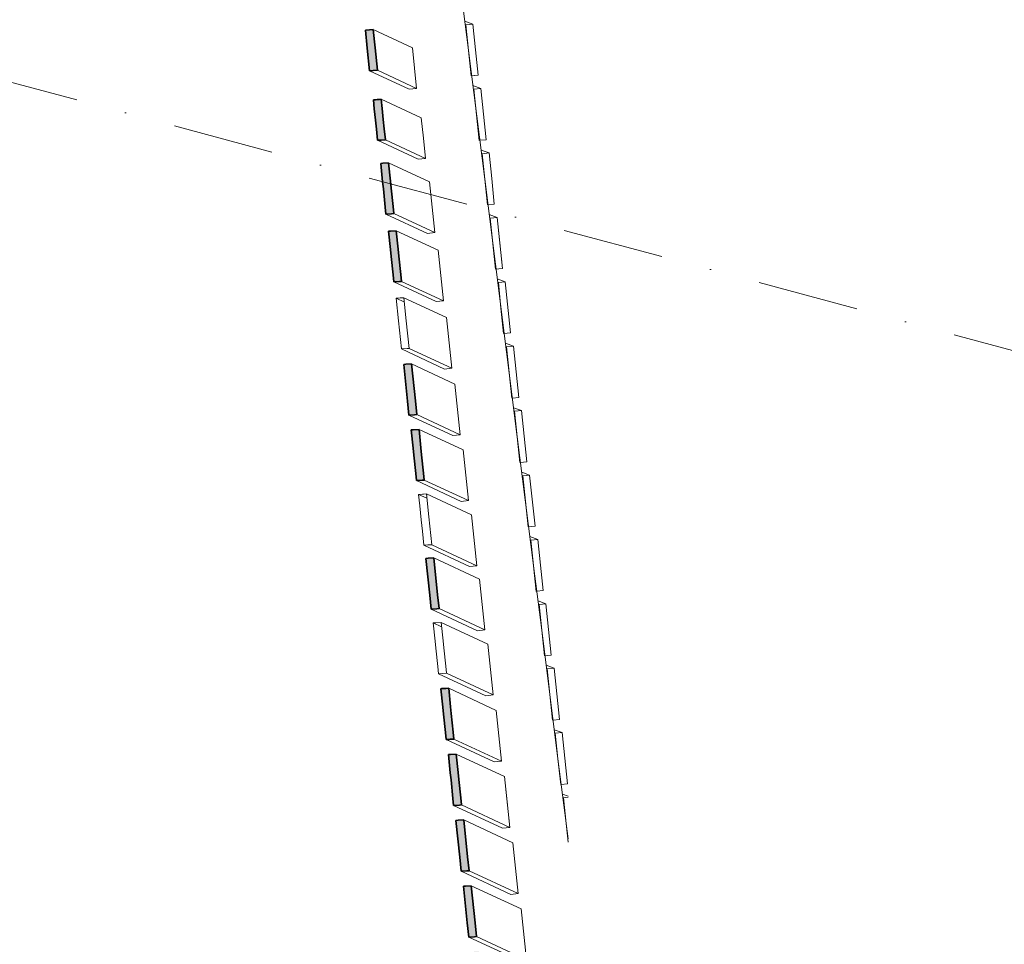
# Model space of a CAD drawing. Header units: millimetres. Extents: x -2530 to 151695, y -8763 to 71774.
# Tile 276 of 295: x 143888 to 147791, y 22930 to 26596. Entities that reach past the tile are written whole.
import ezdxf

# ---------------------------------------------------------------- set-up
doc = ezdxf.new("R2010")
doc.units = ezdxf.units.MM
doc.linetypes.add('RR_Level', pattern=[800, 400, -200, 0, -200])
for name, color, linetype, lineweight in [('A-FLOR-____-OTLN', 192, 'Continuous', 18), ('A-WALL-____-MCUT', 113, 'Continuous', 35), ('A-WALL-____-OTLN', 113, 'Continuous', 18), ('S-GRID-____-OTLN', 1, 'Continuous', 9)]:
    doc.layers.add(name, color=color, linetype=linetype, lineweight=lineweight)

# ---------------------------------------------------------------- blocks, each defined once
blk = doc.blocks.new('027_Gilde - ATC_FacadeModel_rvt-1-plot_V2 Copy 1')
at = {"layer": 'A-WALL-____-MCUT', "lineweight": 18}
h = blk.add_hatch(color=47, dxfattribs=at)
h.paths.add_polyline_path([(141084.5, 18458.2), (141200.4, 18489.2), (141192.6, 18518.2), (141076.7, 18487.1), (141082.4, 18466.2)])
h.paths.add_polyline_path([(141434.7, 18552), (141550.6, 18583.1), (141542.8, 18612), (141426.9, 18581), (141432.5, 18560)])
h.paths.add_polyline_path([(141768, 18641.3), (141883.9, 18672.4), (141876.2, 18701.3), (141760.3, 18670.3), (141765.9, 18649.3)])
h.paths.add_polyline_path([(142068, 18721.7), (142222.5, 18763.1), (142214.7, 18792.1), (142060.2, 18750.7), (142065.8, 18729.7)])
h.paths.add_polyline_path([(142373.7, 18803.6), (142528.3, 18845), (142520.5, 18874), (142366, 18832.6), (142372, 18809.9)])
h.paths.add_polyline_path([(142666, 18881.9), (142820.5, 18923.3), (142812.7, 18952.3), (142658.2, 18910.9), (142663.8, 18889.9)])
h.paths.add_polyline_path([(142944, 18956.4), (143098.5, 18997.8), (143090.7, 19026.8), (142936.2, 18985.4), (142941.8, 18964.4)])
h.paths.add_polyline_path([(143187.1, 19021.6), (143380.3, 19073.3), (143372.5, 19102.3), (143179.3, 19050.5), (143185.2, 19028.7)])
h.paths.add_polyline_path([(143432.4, 19087.3), (143625.6, 19139), (143617.8, 19168), (143451.4, 19123.4), (143451.4, 19123.4), (143424.6, 19116.3), (143430.5, 19094.4)])
h.paths.add_polyline_path([(143657, 19147.5), (143850.2, 19199.2), (143842.4, 19228.2), (143649.2, 19176.4), (143655.1, 19154.6)])
h.paths.add_polyline_path([(143888.1, 19209.4), (144081.3, 19261.1), (144073.5, 19290.1), (143880.3, 19238.4), (143887.9, 19209.8)])
h.paths.add_polyline_path([(144395.7, 19345.4), (144588.8, 19397.1), (144581.1, 19426.1), (144387.9, 19374.4), (144395.3, 19346.6)])
h.paths.add_polyline_path([(144651.6, 19410.6), (144842.2, 19471.2), (144833.3, 19499.1), (144642.6, 19439.2), (144651.3, 19411.4)])
h.paths.add_polyline_path([(144908.1, 19482), (145089.4, 19566.3), (145076.8, 19593.5), (144895.4, 19509.2), (144904.6, 19489.5)])
h.paths.add_polyline_path([(144998.7, 19539.8), (144986.1, 19551.4), (144986.1, 19551.4)])
h.paths.add_polyline_path([(145383.7, 19716.5), (145513.4, 19868.8), (145490.4, 19888.4), (145360.7, 19736.1), (145382.1, 19717.8)])
h.paths.add_polyline_path([(145574.9, 19898.8), (145665.8, 20077.2), (145639.6, 20088.6), (145548, 19913.1), (145573.6, 19899.4)])
h.paths.add_polyline_path([(145885.5, 20606), (145899.5, 20807.4), (145868.9, 20809.9), (145856.2, 20609.4), (145877, 20607)])
h.paths.add_polyline_path([(145915.4, 20868.4), (145911.4, 21071), (145879.8, 21071.9), (145883.7, 20869.5), (145914.3, 20868.5)])
h.paths.add_polyline_path([(145847.3, 21392.6), (145878.8, 21394.1), (145857.7, 21596.4), (145826.1, 21594.8), (145847.2, 21392.7)])
h.paths.add_polyline_path([(145817.4, 21653.7), (145848.7, 21656.6), (145827.7, 21857.4), (145796.3, 21855.8), (145817.4, 21653.7)])
h.paths.add_polyline_path([(145757.6, 22175.7), (145788.8, 22178.8), (145767.9, 22379.4), (145736.5, 22377.7), (145757.6, 22175.8)])
h.paths.add_polyline_path([(145727.7, 22436.8), (145759.1, 22438.5), (145738, 22640.4), (145706.7, 22638.7), (145727.6, 22437.5)])
h.paths.add_polyline_path([(145697.9, 22697.8), (145729.1, 22699.6), (145708.1, 22901.4), (145676.8, 22899.6), (145697.9, 22697.8)])
h.paths.add_polyline_path([(145668, 22958.9), (145699.2, 22960.6), (145678.1, 23162.3), (145646.9, 23160.5), (145668, 22958.9)])
h.paths.add_polyline_path([(145638.1, 23219.9), (145669.3, 23221.7), (145648.2, 23423.3), (145617, 23421.5), (145638.1, 23219.9)])
h.paths.add_polyline_path([(145608.2, 23480.9), (145639.4, 23482.8), (145618.3, 23684.3), (145587.2, 23682.5), (145608.2, 23481)])
h.paths.add_polyline_path([(145578.3, 23742), (145609.4, 23743.9), (145588.4, 23945.3), (145557.3, 23943.4), (145578.3, 23742.7)])
h.paths.add_polyline_path([(145519.1, 24259), (145550.2, 24261), (145529.2, 24462.3), (145498.1, 24460.3), (145519.1, 24259)])
h.paths.add_polyline_path([(145460.8, 24768.6), (145491.8, 24770.7), (145470.8, 24971.8), (145439.8, 24969.8), (145460.8, 24768.6)])
h.paths.add_polyline_path([(145431.1, 25028), (145462, 25030.1), (145441, 25231.2), (145410.1, 25229.1), (145431, 25029.6)])
h.paths.add_polyline_path([(145370.7, 25556.2), (145401.5, 25558.4), (145380.5, 25759.3), (145349.7, 25757.1), (145370.5, 25557.8)])
h.paths.add_polyline_path([(145339.9, 25825.1), (145370.7, 25827.3), (145349.7, 26028.2), (145318.9, 26026), (145339.7, 25826.7)])
h.paths.add_polyline_path([(145306.6, 26117.6), (145337.4, 26119.8), (145320.6, 26280.5), (145289.8, 26278.2), (145306.6, 26117.6)])
h.paths.add_polyline_path([(145275, 26393.6), (145305.7, 26395.9), (145289, 26556.4), (145258.3, 26554.1), (145274.9, 26394.6)])
h.paths.add_polyline_path([(145210.5, 26957), (145241.2, 26959.4), (145224.4, 27119.8), (145193.8, 27117.4), (145210.4, 26958.7)])
h.paths.add_polyline_path([(145177.6, 27244.6), (145208.2, 27247), (145191.5, 27407.3), (145160.9, 27404.9), (145177.5, 27245.4)])
h.paths.add_polyline_path([(145144.2, 27536.2), (145174.8, 27538.6), (145158, 27698.9), (145127.5, 27696.4), (145144.1, 27537.9)])
h.paths.add_polyline_path([(145076.1, 28131.5), (145106.6, 28134), (145089.8, 28294.2), (145059.4, 28291.7), (145075.9, 28133.3)])
h.paths.add_polyline_path([(145004, 28762.7), (145034.3, 28766.5), (145021.9, 28885.3), (144991.5, 28882.7), (145004, 28763.4)])
h.paths.add_polyline_path([(144968.4, 29073.9), (144998.8, 29076.5), (144986.3, 29196.5), (144955.9, 29193.9), (144968.4, 29073.9)])
h.paths.add_polyline_path([(144896, 29706.4), (144926.3, 29709.1), (144913.8, 29829), (144883.5, 29826.4), (144896, 29706.4)])
h.paths.add_polyline_path([(144859.4, 30026.8), (144889.6, 30029.5), (144875.1, 30149.2), (144846.8, 30146.7), (144859.4, 30026.8)])
h.paths.add_polyline_path([(144822.4, 30349.2), (144852.7, 30351.9), (144840.2, 30471.8), (144809.9, 30469), (144822.4, 30349.2)])
h.paths.add_polyline_path([(144600.5, 32288.6), (144630.5, 32291.5), (144618, 32411.1), (144588, 32408.2), (144600.3, 32289.9)])
h.paths.add_polyline_path([(144564.2, 32605.7), (144594.2, 32608.6), (144581.7, 32728.2), (144551.7, 32725.3), (144564.2, 32605.7)])
h.paths.add_polyline_path([(144492.8, 33228.9), (144522.8, 33231.9), (144510.3, 33351.4), (144480.3, 33348.5), (144492.8, 33228.9)])
h.paths.add_polyline_path([(144325.7, 34687), (144355.7, 34690), (144339, 34849.3), (144309.1, 34846.3), (144325.7, 34687)])
h.paths.add_polyline_path([(144293.6, 34967.8), (144323.5, 34970.9), (144306.8, 35130.1), (144276.9, 35127.1), (144293.3, 34970)])
h.paths.add_polyline_path([(144262, 35243.9), (144291.9, 35247), (144274.3, 35406.1), (144245.3, 35403.2), (144261.8, 35245.3)])
h.paths.add_polyline_path([(144142.8, 36283.1), (144172.7, 36286.2), (144150.9, 36485.1), (144122, 36482.1), (144142.7, 36283.8)])
h.paths.add_polyline_path([(144054.6, 37054), (144084.4, 37057.1), (144063.7, 37256.1), (144033.8, 37253), (144054.3, 37056.3)])
h.paths.add_polyline_path([(143953.4, 38211.2), (143953.4, 38211.2), (143949.3, 38227)])
h.paths.add_polyline_path([(143935.1, 38098), (143964.9, 38101.2), (143943.4, 38300), (143914.3, 38297), (143934.9, 38099.4)])
h.paths.add_polyline_path([(143887.5, 38621.3), (143905.2, 38623.2), (143884.4, 38822.1), (143854.6, 38818.9), (143873.8, 38650), (143887.5, 38649.1), (143887.5, 38622.3)])
at = {"layer": 'A-FLOR-____-OTLN', "color": 90}
for p, q in [((145666.6, 26474.6), (145634.4, 26729.5)), ((145731.2, 25963.5), (145666.7, 26474.1)), ((145860.4, 24941.8), (145731.3, 25963.3)), ((145925, 24431.3), (145860.4, 24941.8)), ((145957.3, 24175.8), (145925, 24431)), ((146021.8, 23665.2), (145957.3, 24175.7)), ((146054.1, 23410.1), (146021.8, 23664.9)), ((146062, 23347.7), (146054.1, 23409.5))]:
    blk.add_line(p, q, dxfattribs=at)
at = {"layer": 'A-WALL-____-MCUT', "color": 130}
for p, q in [((145258.3, 26554.1), (145275.1, 26555.4)), ((145265.7, 26482.4), (145258.3, 26554.1)), ((145275.1, 26555.4), (145289, 26556.4)), ((145289, 26556.4), (145296.5, 26483.8)), ((145275, 26393.6), (145265.7, 26482.4)), ((145296.5, 26483.8), (145305.7, 26395.9)), ((145288.8, 26394.6), (145275, 26393.6)), ((145305.7, 26395.9), (145288.8, 26394.6)), ((145289.8, 26278.2), (145298.3, 26278.8)), ((145293.6, 26242.3), (145289.8, 26278.2)), ((145298.3, 26278.8), (145305.2, 26279.3)), ((145305.2, 26279.3), (145313.6, 26279.9)), ((145313.6, 26279.9), (145320.6, 26280.5)), ((145320.6, 26280.5), (145324.4, 26244.1)), ((145298.2, 26197.9), (145293.6, 26242.3)), ((145324.4, 26244.1), (145329, 26200.2)), ((145302, 26162), (145298.2, 26197.9)), ((145329, 26200.2), (145332.8, 26163.8)), ((145306.6, 26117.6), (145302, 26162)), ((145332.8, 26163.8), (145337.4, 26119.8)), ((145320.4, 26118.6), (145306.6, 26117.6)), ((145337.4, 26119.8), (145320.4, 26118.6)), ((145318.9, 26026), (145327.4, 26026.6)), ((145326.5, 25953.3), (145318.9, 26026)), ((145327.4, 26026.6), (145349.7, 26028.2)), ((145349.7, 26028.2), (145357.3, 25955.2)), ((145329.4, 25925.6), (145326.5, 25953.3)), ((145337, 25852.9), (145329.4, 25925.6)), ((145357.3, 25955.2), (145360.2, 25927.8)), ((145360.2, 25927.8), (145367.8, 25854.8)), ((145339.9, 25825.1), (145337, 25852.9)), ((145367.8, 25854.8), (145370.7, 25827.3)), ((145362.2, 25826.7), (145339.9, 25825.1)), ((145370.7, 25827.3), (145362.2, 25826.7)), ((145349.7, 25757.1), (145358.2, 25757.7)), ((145357.3, 25684.4), (145349.7, 25757.1)), ((145358.2, 25757.7), (145380.5, 25759.3)), ((145380.5, 25759.3), (145388.1, 25686.3)), ((145360.2, 25656.6), (145357.3, 25684.4)), ((145388.1, 25686.3), (145391, 25658.8)), ((145367.8, 25584), (145360.2, 25656.6)), ((145391, 25658.8), (145398.6, 25585.8)), ((145370.7, 25556.2), (145367.8, 25584)), ((145398.6, 25585.8), (145401.5, 25558.4)), ((145393, 25557.8), (145370.7, 25556.2)), ((145401.5, 25558.4), (145393, 25557.8)), ((145410.1, 25229.1), (145418.7, 25229.7)), ((145425.3, 25083.6), (145410.1, 25229.1)), ((145418.7, 25229.7), (145441, 25231.2)), ((145441, 25231.2), (145456.3, 25085.1)), ((145431.1, 25028), (145425.3, 25083.6)), ((145456.3, 25085.1), (145462, 25030.1)), ((145453.6, 25029.6), (145431.1, 25028)), ((145462, 25030.1), (145453.6, 25029.6)), ((145439.8, 24969.8), (145448.3, 24970.3)), ((145447.4, 24897), (145439.8, 24969.8)), ((145448.3, 24970.3), (145470.8, 24971.8)), ((145470.8, 24971.8), (145478.4, 24898.7)), ((145450.3, 24869.2), (145447.4, 24897)), ((145457.9, 24796.4), (145450.3, 24869.2)), ((145478.4, 24898.7), (145481.3, 24871.3)), ((145481.3, 24871.3), (145488.9, 24798.2)), ((145460.8, 24768.6), (145457.9, 24796.4)), ((145488.9, 24798.2), (145491.8, 24770.7)), ((145483.3, 24770.1), (145460.8, 24768.6)), ((145491.8, 24770.7), (145483.3, 24770.1)), ((145498.1, 24460.3), (145506.7, 24460.9)), ((145513.3, 24314.7), (145498.1, 24460.3)), ((145506.7, 24460.9), (145529.2, 24462.3)), ((145529.2, 24462.3), (145544.4, 24316)), ((145519.1, 24259), (145513.3, 24314.7)), ((145544.4, 24316), (145550.2, 24261)), ((145541.7, 24260.5), (145519.1, 24259)), ((145550.2, 24261), (145541.7, 24260.5)), ((145557.3, 23943.4), (145561.6, 23943.7)), ((145564.9, 23870.6), (145557.3, 23943.4)), ((145561.6, 23943.7), (145572.8, 23944.4)), ((145572.8, 23944.4), (145577.1, 23944.6)), ((145577.1, 23944.6), (145588.4, 23945.3)), ((145588.4, 23945.3), (145596, 23872.1)), ((145567.8, 23842.7), (145564.9, 23870.6)), ((145596, 23872.1), (145598.9, 23844.6)), ((145575.4, 23769.8), (145567.8, 23842.7)), ((145598.9, 23844.6), (145606.6, 23771.4)), ((145578.3, 23742), (145575.4, 23769.8)), ((145589.6, 23742.7), (145578.3, 23742)), ((145593.9, 23742.9), (145589.6, 23742.7)), ((145605.2, 23743.6), (145593.9, 23742.9)), ((145609.4, 23743.9), (145605.2, 23743.6)), ((145606.6, 23771.4), (145609.4, 23743.9)), ((145587.2, 23682.5), (145595.8, 23683)), ((145594.8, 23609.6), (145587.2, 23682.5)), ((145595.8, 23683), (145618.3, 23684.3)), ((145618.3, 23684.3), (145626, 23611.1)), ((145597.7, 23581.7), (145594.8, 23609.6)), ((145605.3, 23508.8), (145597.7, 23581.7)), ((145626, 23611.1), (145628.8, 23583.6)), ((145628.8, 23583.6), (145636.5, 23510.3)), ((145608.2, 23480.9), (145605.3, 23508.8)), ((145636.5, 23510.3), (145639.4, 23482.8)), ((145630.8, 23482.3), (145608.2, 23480.9)), ((145639.4, 23482.8), (145630.8, 23482.3)), ((145617, 23421.5), (145625.6, 23422)), ((145632.3, 23275.7), (145617, 23421.5)), ((145625.6, 23422), (145648.2, 23423.3)), ((145648.2, 23423.3), (145663.5, 23276.8)), ((145638.1, 23219.9), (145632.3, 23275.7)), ((145663.5, 23276.8), (145669.3, 23221.7)), ((145660.7, 23221.2), (145638.1, 23219.9)), ((145669.3, 23221.7), (145660.7, 23221.2)), ((145646.9, 23160.6), (145655.5, 23161.1)), ((145662.1, 23014.7), (145646.9, 23160.6)), ((145655.5, 23161.1), (145678.1, 23162.3)), ((145678.1, 23162.3), (145693.5, 23015.7)), ((145668, 22958.9), (145662.1, 23014.7)), ((145693.5, 23015.7), (145699.2, 22960.6)), ((145690.7, 22960.2), (145668, 22958.9)), ((145699.2, 22960.6), (145690.7, 22960.2))]:
    blk.add_line(p, q, dxfattribs=at)
at = {"layer": 'A-WALL-____-OTLN', "color": 90}
for p, q in [((145684.1, 26578), (145652, 26589.9)), ((145684.1, 26578), (145652, 26589.9)), ((145258.2, 26554.1), (145275.1, 26555.4)), ((145258.2, 26554.1), (145265.7, 26482.4)), ((145289, 26556.4), (145275.1, 26555.4)), ((145296.5, 26483.8), (145289, 26556.4)), ((145444.6, 26484), (145289, 26556.4)), ((145656.2, 26575.3), (145653.8, 26576.2)), ((145656.2, 26575.3), (145653.8, 26576.2)), ((145656.2, 26575.3), (145684.1, 26578)), ((145670.2, 26576.7), (145656.2, 26575.3)), ((145666.7, 26474.2), (145656.2, 26575.3)), ((145656.2, 26575.3), (145666.7, 26474.2)), ((145670.2, 26576.7), (145684.1, 26578)), ((145684.1, 26578), (145694.5, 26476.8)), ((145694.5, 26476.8), (145684.1, 26578)), ((145265.7, 26482.4), (145275, 26393.6)), ((145305.7, 26395.9), (145296.5, 26483.8)), ((145461.4, 26323.5), (145444.6, 26484)), ((145666.7, 26474.1), (145677.1, 26372.9)), ((145666.7, 26474.1), (145677.1, 26372.9)), ((145705, 26375.7), (145694.5, 26476.8)), ((145694.5, 26476.8), (145705, 26375.7)), ((145275, 26393.6), (145288.8, 26394.6)), ((145432.3, 26320.4), (145275, 26393.6)), ((145288.8, 26394.6), (145305.7, 26395.9)), ((145461.4, 26323.5), (145305.7, 26395.9)), ((145705, 26375.7), (145679.5, 26373.1)), ((145691, 26374.3), (145679.5, 26373.1)), ((145691, 26374.3), (145705, 26375.7)), ((145432.3, 26320.4), (145461.4, 26323.5)), ((145684.3, 26334.5), (145716.3, 26322.7)), ((145716.3, 26322.7), (145684.3, 26334.5)), ((145686.1, 26320.8), (145688.5, 26319.9)), ((145686.1, 26320.8), (145688.5, 26319.9)), ((145688.5, 26319.9), (145716.3, 26322.7)), ((145688.5, 26319.9), (145716.3, 26322.7)), ((145699, 26218.9), (145688.5, 26319.9)), ((145688.5, 26319.9), (145699, 26218.9)), ((145737.2, 26120.2), (145716.3, 26322.7)), ((145716.3, 26322.7), (145737.2, 26120.2)), ((145289.8, 26278.2), (145298.3, 26278.8)), ((145289.8, 26278.2), (145293.6, 26242.3)), ((145305.2, 26279.3), (145298.3, 26278.8)), ((145305.2, 26279.3), (145313.7, 26279.9)), ((145320.6, 26280.5), (145313.7, 26279.9)), ((145324.4, 26244.1), (145320.6, 26280.5)), ((145479.7, 26206.5), (145320.6, 26280.5)), ((145293.6, 26242.3), (145298.2, 26197.9)), ((145324.4, 26244.1), (145329, 26200.2)), ((145298.2, 26197.9), (145302, 26162)), ((145329, 26200.2), (145332.8, 26163.8)), ((145479.7, 26206.5), (145488.1, 26126.1)), ((145709.4, 26117.5), (145699, 26218.7)), ((145699, 26218.7), (145709.4, 26117.5)), ((145302, 26162), (145306.6, 26117.6)), ((145337.4, 26119.8), (145332.8, 26163.8)), ((145306.6, 26117.6), (145320.4, 26118.6)), ((145467.4, 26042.8), (145306.6, 26117.6)), ((145320.4, 26118.6), (145337.4, 26119.8)), ((145496.5, 26045.8), (145337.4, 26119.8)), ((145496.5, 26045.8), (145488.1, 26126.1)), ((145737.2, 26120.2), (145711.8, 26117.7)), ((145737.2, 26120.2), (145711.8, 26117.7)), ((145748.5, 26067.4), (145716.6, 26079.2)), ((145748.5, 26067.4), (145716.6, 26079.2)), ((145467.4, 26042.8), (145496.5, 26045.8)), ((145720.8, 26064.6), (145718.3, 26065.5)), ((145720.8, 26064.6), (145718.3, 26065.5)), ((145748.5, 26067.4), (145720.8, 26064.6)), ((145720.8, 26064.6), (145748.5, 26067.4)), ((145731.2, 25963.5), (145720.8, 26064.6)), ((145720.8, 26064.6), (145731.2, 25963.5)), ((145748.5, 26067.4), (145759, 25966.1)), ((145759, 25966.1), (145748.5, 26067.4)), ((145318.9, 26026), (145327.4, 26026.6)), ((145318.9, 26026), (145326.5, 25953.3)), ((145349.7, 26028.2), (145327.4, 26026.6)), ((145357.3, 25955.2), (145349.7, 26028.2)), ((145512.2, 25952.6), (145349.7, 26028.2)), ((145731.3, 25963.3), (145741.8, 25862)), ((145731.3, 25963.3), (145741.8, 25862)), ((145769.4, 25864.8), (145759, 25966.1)), ((145759, 25966.1), (145769.4, 25864.8)), ((145329.4, 25925.6), (145326.5, 25953.3)), ((145329.4, 25925.6), (145337, 25852.9)), ((145360.2, 25927.8), (145357.3, 25955.2)), ((145367.8, 25854.8), (145360.2, 25927.8)), ((145533.2, 25751.8), (145512.2, 25952.6)), ((145512.2, 25952.6), (145522.7, 25852.2)), ((145339.9, 25825.1), (145337, 25852.9)), ((145367.8, 25854.8), (145370.7, 25827.3)), ((145533.2, 25751.8), (145522.7, 25852.2)), ((145769.4, 25864.8), (145744, 25862.2)), ((145769.4, 25864.8), (145744, 25862.2)), ((145339.9, 25825.1), (145362.2, 25826.7)), ((145339.9, 25825.1), (145504.1, 25748.7)), ((145362.2, 25826.7), (145370.7, 25827.3)), ((145533.2, 25751.8), (145370.7, 25827.3)), ((145780.7, 25812), (145748.9, 25823.8)), ((145780.7, 25812), (145748.9, 25823.8)), ((145753, 25809.3), (145750.6, 25810.2)), ((145753, 25809.3), (145750.6, 25810.2)), ((145766.8, 25810.7), (145753, 25809.3)), ((145753, 25809.3), (145766.8, 25810.7)), ((145753, 25809.3), (145774.1, 25606.6)), ((145753, 25809.3), (145763.5, 25708.2)), ((145766.8, 25810.7), (145780.7, 25812)), ((145766.8, 25810.7), (145780.7, 25812)), ((145780.7, 25812), (145791.2, 25710.7)), ((145780.7, 25812), (145801.7, 25609.4)), ((145349.7, 25757.1), (145358.2, 25757.7)), ((145349.7, 25757.1), (145357.3, 25684.4)), ((145380.5, 25759.3), (145358.2, 25757.7)), ((145388.1, 25686.3), (145380.5, 25759.3)), ((145546.4, 25682.1), (145380.5, 25759.3)), ((145533.2, 25751.8), (145504.1, 25748.7)), ((145360.2, 25656.6), (145357.3, 25684.4)), ((145391, 25658.8), (145388.1, 25686.3)), ((145763.5, 25707.9), (145774.1, 25606.6)), ((145801.7, 25609.4), (145791.2, 25710.7)), ((145360.2, 25656.6), (145367.8, 25584)), ((145398.6, 25585.8), (145391, 25658.8)), ((145546.4, 25682.1), (145556.8, 25581.7)), ((145776.3, 25606.8), (145787.9, 25608)), ((145787.9, 25608), (145776.3, 25606.8)), ((145801.7, 25609.4), (145787.9, 25608)), ((145787.9, 25608), (145801.7, 25609.4)), ((145370.7, 25556.2), (145367.8, 25584)), ((145398.6, 25585.8), (145401.5, 25558.4)), ((145567.3, 25481.2), (145556.8, 25581.7)), ((145812.8, 25556.7), (145781.2, 25568.4)), ((145812.8, 25556.7), (145781.2, 25568.4)), ((145370.7, 25556.2), (145393, 25557.8)), ((145370.7, 25556.2), (145538.3, 25478.2)), ((145393, 25557.8), (145401.5, 25558.4)), ((145567.3, 25481.2), (145401.5, 25558.4)), ((145785.3, 25553.9), (145782.9, 25554.8)), ((145785.3, 25553.9), (145782.9, 25554.8)), ((145812.8, 25556.7), (145785.3, 25553.9)), ((145785.3, 25553.9), (145799.1, 25555.3)), ((145785.3, 25553.9), (145795.8, 25452.8)), ((145785.3, 25553.9), (145795.8, 25452.8)), ((145799.1, 25555.3), (145812.8, 25556.7)), ((145833.9, 25353.9), (145812.8, 25556.7)), ((145812.8, 25556.7), (145833.9, 25353.9)), ((145380.1, 25491.5), (145388.6, 25492.1)), ((145380.1, 25491.5), (145389.5, 25401.7)), ((145380.1, 25491.5), (145412.8, 25476.3)), ((145395.5, 25492.6), (145388.6, 25492.1)), ((145395.5, 25492.6), (145404, 25493.2)), ((145411, 25493.7), (145404, 25493.2)), ((145420.5, 25402.6), (145411, 25493.7)), ((145580.1, 25415), (145411, 25493.7)), ((145567.3, 25481.2), (145538.3, 25478.2)), ((145795.8, 25452.6), (145806.4, 25351.2)), ((145795.8, 25452.6), (145806.4, 25351.2)), ((145601.1, 25214), (145580.1, 25415)), ((145389.5, 25401.7), (145401.1, 25290.5)), ((145420.5, 25402.6), (145431.9, 25292.7)), ((145808.6, 25351.4), (145820.2, 25352.5)), ((145820.2, 25352.5), (145808.6, 25351.4)), ((145833.9, 25353.9), (145820.2, 25352.5)), ((145820.2, 25352.5), (145833.9, 25353.9)), ((145845.1, 25301.4), (145813.5, 25313)), ((145813.5, 25313), (145845.1, 25301.4)), ((145817.6, 25298.6), (145815.2, 25299.5)), ((145817.6, 25298.6), (145815.2, 25299.5)), ((145845.1, 25301.4), (145817.6, 25298.6)), ((145817.6, 25298.6), (145845.1, 25301.4)), ((145817.6, 25298.6), (145828.1, 25197.2)), ((145817.6, 25298.6), (145828.1, 25197.2)), ((145866.2, 25098.5), (145845.1, 25301.4)), ((145855.6, 25199.9), (145845.1, 25301.4)), ((145401.1, 25290.5), (145423.5, 25292.1)), ((145572.1, 25211), (145401.1, 25290.5)), ((145572.1, 25211), (145401.1, 25290.5)), ((145423.5, 25292.1), (145431.9, 25292.7)), ((145601.1, 25214), (145431.9, 25292.7)), ((145601.1, 25214), (145431.9, 25292.7)), ((145410.1, 25229.1), (145418.7, 25229.7)), ((145410.1, 25229.1), (145425.3, 25083.6)), ((145441, 25231.2), (145418.7, 25229.7)), ((145456.3, 25085.1), (145441, 25231.2)), ((145613.4, 25151), (145441, 25231.2)), ((145572.1, 25211), (145601.1, 25214)), ((145828.1, 25197.2), (145838.7, 25095.7)), ((145828.1, 25197.2), (145838.7, 25095.7)), ((145866.2, 25098.5), (145855.6, 25199.9)), ((145634.4, 24949.9), (145613.4, 25151)), ((145431.1, 25028), (145425.3, 25083.6)), ((145462, 25030.1), (145456.3, 25085.1)), ((145866.2, 25098.5), (145840.9, 25096)), ((145866.2, 25098.5), (145840.9, 25096)), ((145431.1, 25028), (145453.5, 25029.6)), ((145431.1, 25028), (145605.5, 24946.9)), ((145453.5, 25029.6), (145462, 25030.1)), ((145634.4, 24949.9), (145462, 25030.1)), ((145877.2, 25046), (145845.8, 25057.7)), ((145845.8, 25057.7), (145877.2, 25046)), ((145849.8, 25043.3), (145847.5, 25044.2)), ((145849.8, 25043.3), (145847.5, 25044.2)), ((145863.5, 25044.7), (145849.8, 25043.3)), ((145849.8, 25043.3), (145863.5, 25044.7)), ((145860.4, 24942.1), (145849.8, 25043.3)), ((145849.8, 25043.3), (145860.4, 24942.1)), ((145863.5, 25044.7), (145877.2, 25046)), ((145863.5, 25044.7), (145877.2, 25046)), ((145877.2, 25046), (145887.8, 24944.5)), ((145887.8, 24944.5), (145877.2, 25046)), ((145439.8, 24969.8), (145448.3, 24970.3)), ((145439.8, 24969.8), (145447.4, 24897)), ((145470.8, 24971.8), (145448.3, 24970.3)), ((145478.4, 24898.7), (145470.8, 24971.8)), ((145646.4, 24890.1), (145470.8, 24971.8)), ((145634.4, 24949.9), (145605.5, 24946.9)), ((145898.4, 24843), (145887.8, 24944.5)), ((145898.4, 24843), (145887.8, 24944.5)), ((145860.4, 24941.8), (145871, 24840.3)), ((145860.4, 24941.8), (145871, 24840.3)), ((145450.3, 24869.2), (145447.4, 24897)), ((145450.3, 24869.2), (145457.9, 24796.4)), ((145481.3, 24871.3), (145478.4, 24898.7)), ((145488.9, 24798.2), (145481.3, 24871.3)), ((145646.4, 24890.1), (145656.9, 24789.6)), ((145873.2, 24840.5), (145884.7, 24841.7)), ((145884.7, 24841.7), (145873.2, 24840.5)), ((145898.4, 24843), (145884.7, 24841.7)), ((145884.7, 24841.7), (145898.4, 24843)), ((145460.8, 24768.6), (145457.9, 24796.4)), ((145491.8, 24770.7), (145488.9, 24798.2)), ((145667.4, 24689), (145656.9, 24789.6)), ((145909.4, 24790.7), (145878.1, 24802.3)), ((145878.1, 24802.3), (145909.4, 24790.7)), ((145879.8, 24788.8), (145882.1, 24788)), ((145882.1, 24788), (145879.8, 24788.8)), ((145909.4, 24790.7), (145882.1, 24788)), ((145882.1, 24788), (145909.4, 24790.7)), ((145892.7, 24686.5), (145882.1, 24788)), ((145882.1, 24788), (145892.7, 24686.5)), ((145930.7, 24587.6), (145909.4, 24790.7)), ((145930.7, 24587.6), (145909.4, 24790.7)), ((145460.8, 24768.6), (145483.3, 24770.1)), ((145460.8, 24768.6), (145638.5, 24686)), ((145483.3, 24770.1), (145491.8, 24770.7)), ((145667.4, 24689), (145491.8, 24770.7)), ((145473.4, 24713.8), (145469.1, 24713.5)), ((145469.1, 24713.5), (145473.8, 24668.6)), ((145469.1, 24713.5), (145501.9, 24698.3)), ((145501.9, 24698.3), (145469.1, 24713.5)), ((145484.6, 24714.5), (145473.4, 24713.8)), ((145488.9, 24714.8), (145484.6, 24714.5)), ((145500.1, 24715.5), (145488.9, 24714.8)), ((145678.9, 24632.4), (145500.1, 24715.5)), ((145678.9, 24632.4), (145500.1, 24715.5)), ((145509.7, 24624.3), (145500.1, 24715.5)), ((145667.4, 24689), (145638.5, 24686)), ((145903.3, 24584.9), (145892.7, 24686.5)), ((145892.7, 24686.5), (145903.3, 24584.9)), ((145473.8, 24668.6), (145479.7, 24612.9)), ((145678.9, 24632.4), (145700, 24431.1)), ((145479.7, 24612.9), (145484.3, 24567.9)), ((145521.1, 24514.3), (145509.7, 24624.3)), ((145484.3, 24567.9), (145490.2, 24512.3)), ((145930.7, 24587.6), (145905.5, 24585.1)), ((145930.7, 24587.6), (145905.5, 24585.1)), ((145497.1, 24512.7), (145505.6, 24513.3)), ((145505.6, 24513.3), (145512.6, 24513.8)), ((145512.6, 24513.8), (145521.1, 24514.3)), ((145700, 24431.1), (145521.1, 24514.3)), ((145910.3, 24546.9), (145941.6, 24535.4)), ((145910.3, 24546.9), (145941.6, 24535.4)), ((145914.3, 24532.6), (145941.6, 24535.4)), ((145914.3, 24532.6), (145941.6, 24535.4)), ((145924.9, 24431.3), (145914.3, 24532.6)), ((145914.3, 24532.6), (145924.9, 24431.3)), ((145941.6, 24535.4), (145952.3, 24433.8)), ((145952.3, 24433.8), (145941.6, 24535.4)), ((145490.2, 24512.3), (145497.1, 24512.7)), ((145671.1, 24428.1), (145490.2, 24512.3)), ((145498.1, 24460.3), (145506.7, 24460.9)), ((145498.1, 24460.3), (145513.3, 24314.7)), ((145529.2, 24462.3), (145506.7, 24460.9)), ((145544.4, 24316), (145529.2, 24462.3)), ((145711.1, 24377.7), (145529.2, 24462.3)), ((145671.1, 24428.1), (145685.5, 24429.6)), ((145685.5, 24429.6), (145700, 24431.1)), ((145935.6, 24329.4), (145925, 24431)), ((145925, 24431), (145935.6, 24329.4)), ((145962.9, 24332.2), (145952.3, 24433.8)), ((145962.9, 24332.2), (145952.3, 24433.8)), ((145732.1, 24176.4), (145711.1, 24377.7)), ((145962.9, 24332.2), (145937.8, 24329.7)), ((145962.9, 24332.2), (145937.8, 24329.7)), ((145519.1, 24259), (145513.3, 24314.7)), ((145550.2, 24261), (145544.4, 24316)), ((145973.8, 24280), (145942.6, 24291.6)), ((145973.8, 24280), (145942.6, 24291.6)), ((145960.2, 24278.7), (145973.8, 24280)), ((145960.2, 24278.7), (145973.8, 24280)), ((145995.1, 24076.7), (145973.8, 24280)), ((145984.5, 24178.4), (145973.8, 24280)), ((145519.1, 24259), (145541.7, 24260.5)), ((145519.1, 24259), (145703.3, 24173.4)), ((145541.7, 24260.5), (145550.2, 24261)), ((145732.1, 24176.4), (145550.2, 24261)), ((145960.2, 24278.7), (145946.6, 24277.3)), ((145946.6, 24277.3), (145960.2, 24278.7)), ((145957.2, 24176), (145946.6, 24277.3)), ((145946.6, 24277.3), (145957.3, 24175.8)), ((145527.4, 24204.4), (145536, 24204.9)), ((145527.4, 24204.4), (145535, 24131.5)), ((145527.4, 24204.4), (145560.3, 24189.1)), ((145558.5, 24206.3), (145536, 24204.9)), ((145566.1, 24133.2), (145558.5, 24206.3)), ((145743.6, 24120.2), (145558.5, 24206.3)), ((145732.1, 24176.4), (145703.3, 24173.4)), ((145957.3, 24175.7), (145967.9, 24074)), ((145957.3, 24175.7), (145967.9, 24074)), ((145984.5, 24178.4), (145995.1, 24076.7)), ((145537.9, 24103.7), (145535, 24131.5)), ((145569, 24105.6), (145566.1, 24133.2)), ((145537.9, 24103.7), (145545.5, 24030.9)), ((145576.6, 24032.5), (145569, 24105.6)), ((145764.6, 23918.8), (145743.6, 24120.2)), ((145743.6, 24120.2), (145754.1, 24019.5)), ((145970.1, 24074.2), (145981.5, 24075.4)), ((145981.5, 24075.4), (145970.1, 24074.2)), ((145995.1, 24076.7), (145981.5, 24075.4)), ((145981.5, 24075.4), (145995.1, 24076.7)), ((145545.5, 24030.9), (145548.4, 24003)), ((145576.6, 24032.5), (145579.5, 24005)), ((145764.6, 23918.8), (145754.1, 24019.5)), ((146006, 24024.7), (145974.9, 24036.2)), ((146006, 24024.7), (145974.9, 24036.2)), ((146006, 24024.7), (145978.9, 24022)), ((145978.9, 24022), (146006, 24024.7)), ((145989.5, 23920.6), (145978.9, 24022)), ((145978.9, 24022), (145989.5, 23920.6)), ((146027.4, 23821.3), (146006, 24024.7)), ((146006, 24024.7), (146027.4, 23821.3)), ((145735.9, 23915.8), (145548.4, 24003)), ((145548.5, 24003), (145562.4, 24003.9)), ((145548.5, 24003), (145735.9, 23915.8)), ((145562.4, 24003.9), (145579.5, 24005)), ((145764.6, 23918.8), (145579.5, 24005)), ((145764.6, 23918.8), (145579.5, 24005)), ((145557.3, 23943.4), (145561.6, 23943.7)), ((145557.3, 23943.4), (145564.9, 23870.6)), ((145572.8, 23944.4), (145561.6, 23943.7)), ((145577.1, 23944.6), (145572.8, 23944.4)), ((145588.4, 23945.3), (145577.1, 23944.6)), ((145596, 23872.1), (145588.4, 23945.3)), ((145776.8, 23857.7), (145588.4, 23945.3)), ((145764.6, 23918.8), (145735.9, 23915.8)), ((146000.2, 23818.6), (145989.6, 23920.3)), ((145989.6, 23920.3), (146000.2, 23818.6)), ((145567.8, 23842.7), (145564.9, 23870.6)), ((145598.9, 23844.6), (145596, 23872.1)), ((145797.8, 23656.3), (145776.8, 23857.7)), ((145776.8, 23857.7), (145787.3, 23757)), ((145567.8, 23842.7), (145575.4, 23769.8)), ((145606.6, 23771.4), (145598.9, 23844.6)), ((146027.4, 23821.3), (146002.4, 23818.8)), ((146027.4, 23821.3), (146002.4, 23818.8)), ((146038.2, 23769.4), (146007.2, 23780.8)), ((146038.2, 23769.4), (146007.2, 23780.8)), ((145578.3, 23742), (145575.4, 23769.8)), ((145578.3, 23742), (145589.6, 23742.7)), ((145578.3, 23742), (145769.1, 23653.3)), ((145593.9, 23742.9), (145589.6, 23742.7)), ((145593.9, 23742.9), (145605.2, 23743.6)), ((145605.2, 23743.6), (145609.4, 23743.9)), ((145609.4, 23743.9), (145606.6, 23771.4)), ((145797.8, 23656.3), (145609.4, 23743.9)), ((145797.8, 23656.3), (145787.3, 23757)), ((146038.2, 23769.4), (146011.1, 23766.6)), ((146011.1, 23766.6), (146038.2, 23769.4)), ((146021.8, 23665.3), (146011.1, 23766.6)), ((146011.1, 23766.6), (146021.8, 23665)), ((146059.6, 23565.9), (146038.2, 23769.4)), ((146048.9, 23667.6), (146038.2, 23769.4)), ((145587.2, 23682.5), (145595.8, 23683)), ((145587.2, 23682.5), (145594.8, 23609.6)), ((145618.3, 23684.3), (145595.8, 23683)), ((145626, 23611.1), (145618.3, 23684.3)), ((145809.9, 23595.2), (145618.3, 23684.3)), ((145783.4, 23654.8), (145769.1, 23653.3)), ((145797.8, 23656.3), (145783.4, 23654.8)), ((146021.8, 23665), (146032.5, 23563.1)), ((146021.8, 23664.9), (146032.5, 23563.1)), ((146048.9, 23667.6), (146059.6, 23565.9)), ((145597.7, 23581.7), (145594.8, 23609.6)), ((145597.7, 23581.7), (145605.3, 23508.8)), ((145628.8, 23583.6), (145626, 23611.1)), ((145636.5, 23510.3), (145628.8, 23583.6)), ((145831, 23393.7), (145809.9, 23595.2)), ((145809.9, 23595.2), (145820.4, 23494.4)), ((146059.6, 23565.9), (146034.7, 23563.4)), ((146059.6, 23565.9), (146034.7, 23563.4)), ((145608.2, 23480.9), (145605.3, 23508.8)), ((145639.4, 23482.8), (145636.5, 23510.3)), ((146062, 23517.2), (146039.5, 23525.4)), ((146062, 23517.2), (146039.5, 23525.4)), ((146062, 23513.2), (146043.4, 23511.3)), ((146043.4, 23511.3), (146062, 23513.2)), ((146054.1, 23409.5), (146043.4, 23511.3)), ((146043.4, 23511.3), (146054.1, 23409.7)), ((145608.2, 23480.9), (145630.8, 23482.3)), ((145608.2, 23480.9), (145802.3, 23390.7)), ((145630.8, 23482.3), (145639.4, 23482.8)), ((145831, 23393.7), (145639.4, 23482.8)), ((145831, 23393.7), (145820.4, 23494.4)), ((145617, 23421.5), (145625.6, 23422)), ((145617, 23421.5), (145632.3, 23275.7)), ((145648.2, 23423.3), (145625.6, 23422)), ((145663.5, 23276.8), (145648.2, 23423.3)), ((145843.1, 23332.7), (145648.2, 23423.3)), ((145831, 23393.7), (145802.3, 23390.7)), ((146054.1, 23409.6), (146062, 23335.2)), ((146054.1, 23409.5), (146062, 23335.2)), ((145864.1, 23131.1), (145843.1, 23332.7)), ((145843.1, 23332.7), (145853.6, 23231.9)), ((145638.1, 23219.9), (145632.3, 23275.7)), ((145669.3, 23221.7), (145663.5, 23276.8)), ((145864.1, 23131.1), (145853.6, 23231.9)), ((145638.1, 23219.9), (145660.7, 23221.2)), ((145638.1, 23219.9), (145835.5, 23128.1)), ((145660.7, 23221.2), (145669.3, 23221.7)), ((145864.1, 23131.1), (145669.3, 23221.7)), ((145646.9, 23160.6), (145655.5, 23161.1)), ((145646.9, 23160.6), (145662.2, 23014.7)), ((145678.1, 23162.3), (145655.5, 23161.1)), ((145693.5, 23015.7), (145678.1, 23162.3)), ((145876.2, 23070.2), (145678.1, 23162.3)), ((145864.1, 23131.1), (145835.5, 23128.1)), ((145897.3, 22868.5), (145876.2, 23070.2)), ((145668, 22958.9), (145662.2, 23014.7)), ((145699.2, 22960.6), (145693.5, 23015.7)), ((145668, 22958.9), (145690.7, 22960.2)), ((145668, 22958.9), (145868.6, 22865.5)), ((145690.7, 22960.2), (145699.2, 22960.6)), ((145897.3, 22868.5), (145699.2, 22960.6))]:
    blk.add_line(p, q, dxfattribs=at)

msp = doc.modelspace()

# ---------------------------------------------------------------- linework, layer by layer
at = {"layer": 'S-GRID-____-OTLN', "linetype": 'RR_Level'}
msp.add_line((60261.7736, 48746.5298), (149633.2911, 24799.5039), dxfattribs=at)

# ---------------------------------------------------------------- block references
at = {"lineweight": 5}
msp.add_blockref('027_Gilde - ATC_FacadeModel_rvt-1-plot_V2 Copy 1', (0, 0), dxfattribs=at)

doc.saveas('drawing.dxf')
